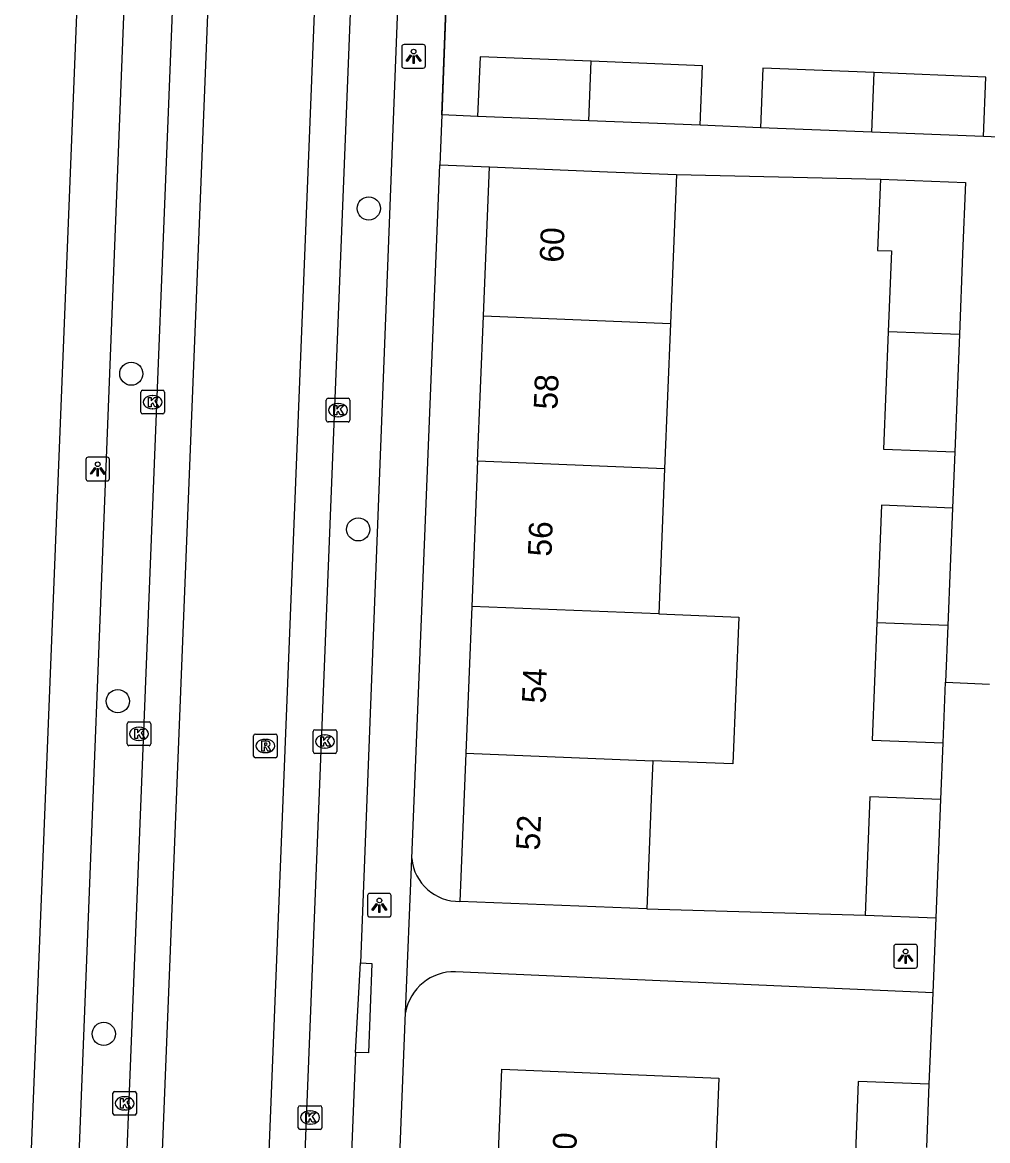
# Model space of a CAD drawing. Extents: x 161355 to 162026, y 386504 to 387459.
# Drawn here: x 161746.37 to 161787.16, y 387338.62 to 387385.89 of the extents above; entities that cross this region are included whole.
import ezdxf

# ---------------------------------------------------------------- set-up
doc = ezdxf.new("R2010")
doc.units = 0
for name, color, linetype in [('IMGEO_Boom', 7, 'Continuous'), ('IMGEO_Kolk', 7, 'Continuous'), ('IMGEO_Lichtpunt', 7, 'Continuous'), ('IMGEO_Muur', 7, 'Continuous'), ('IMGEO_Pand', 7, 'Continuous'), ('IMGEO_Pand_nummerreeks', 7, 'Continuous'), ('IMGEO_Rijbaan_lokaal_gesloten', 7, 'Continuous'), ('IMGEO_Rioolput', 7, 'Continuous'), ('IMGEO_Voetpad_open', 7, 'Continuous')]:
    doc.layers.add(name, color=color, linetype=linetype)

msp = doc.modelspace()

# ---------------------------------------------------------------- linework, layer by layer
at = {"layer": 'IMGEO_Boom'}
for centre in [(161761.009, 387378.023), (161750.971, 387371.04), (161760.562, 387364.46), (161750.403, 387357.198), (161749.81, 387343.136)]:
    msp.add_circle(centre, 0.489, dxfattribs=at)
at = {"layer": 'IMGEO_Kolk'}
for p, q in [((161751.375, 387369.413), (161751.375, 387370.265)), ((161751.45, 387370.339), (161752.302, 387370.339)), ((161752.376, 387370.265), (161752.376, 387369.413)), ((161751.863, 387370.119), (161751.888, 387370.119)), ((161759.213, 387369.072), (161759.213, 387369.924)), ((161759.288, 387369.998), (161760.14, 387369.998)), ((161759.701, 387369.778), (161759.726, 387369.778)), ((161760.214, 387369.924), (161760.214, 387369.072)), ((161752.302, 387369.339), (161751.45, 387369.339)), ((161751.886, 387369.559), (161751.861, 387369.559)), ((161759.724, 387369.218), (161759.699, 387369.218)), ((161760.14, 387368.998), (161759.288, 387368.998)), ((161750.797, 387355.392), (161750.797, 387356.244)), ((161750.872, 387356.318), (161751.724, 387356.318)), ((161751.285, 387356.098), (161751.31, 387356.098)), ((161751.798, 387356.244), (161751.798, 387355.392)), ((161758.731, 387355.992), (161759.583, 387355.992)), ((161751.308, 387355.538), (161751.283, 387355.538)), ((161758.656, 387355.066), (161758.656, 387355.918)), ((161759.144, 387355.772), (161759.169, 387355.772)), ((161759.657, 387355.918), (161759.657, 387355.066)), ((161751.724, 387355.318), (161750.872, 387355.318)), ((161759.167, 387355.212), (161759.142, 387355.212)), ((161759.583, 387354.992), (161758.731, 387354.992)), ((161750.191, 387339.774), (161750.191, 387340.626)), ((161750.266, 387340.7), (161751.118, 387340.7)), ((161750.679, 387340.48), (161750.704, 387340.48)), ((161751.192, 387340.626), (161751.192, 387339.774)), ((161750.702, 387339.92), (161750.677, 387339.92)), ((161758.029, 387339.172), (161758.029, 387340.024)), ((161758.104, 387340.098), (161758.956, 387340.098)), ((161759.03, 387340.024), (161759.03, 387339.172)), ((161751.118, 387339.7), (161750.266, 387339.7)), ((161758.517, 387339.878), (161758.542, 387339.878)), ((161758.956, 387339.098), (161758.104, 387339.098)), ((161758.54, 387339.318), (161758.515, 387339.318))]:
    msp.add_line(p, q, dxfattribs=at)
for points in [[(161751.375, 387369.413), (161751.375, 387370.265)], [(161751.45, 387370.339), (161752.302, 387370.339)], [(161752.376, 387370.265), (161752.376, 387369.413)], [(161751.696, 387370.039), (161751.819, 387370.039), (161751.819, 387369.888), (161751.949, 387370.039), (161752.113, 387370.039), (161751.967, 387369.888), (161752.12, 387369.639), (161751.968, 387369.639), (161751.883, 387369.803), (161751.819, 387369.736), (161751.819, 387369.639), (161751.696, 387369.639), (161751.696, 387370.039)], [(161759.213, 387369.072), (161759.213, 387369.924)], [(161759.288, 387369.998), (161760.14, 387369.998)], [(161759.534, 387369.698), (161759.657, 387369.698), (161759.657, 387369.547), (161759.787, 387369.698), (161759.951, 387369.698), (161759.805, 387369.547), (161759.958, 387369.298), (161759.806, 387369.298), (161759.721, 387369.462), (161759.657, 387369.395), (161759.657, 387369.298), (161759.534, 387369.298), (161759.534, 387369.698)], [(161760.214, 387369.924), (161760.214, 387369.072)], [(161752.302, 387369.339), (161751.45, 387369.339)], [(161760.14, 387368.998), (161759.288, 387368.998)], [(161750.797, 387355.392), (161750.797, 387356.244)], [(161750.872, 387356.318), (161751.724, 387356.318)], [(161751.118, 387356.018), (161751.241, 387356.018), (161751.241, 387355.867), (161751.371, 387356.018), (161751.535, 387356.018), (161751.389, 387355.867), (161751.542, 387355.618), (161751.39, 387355.618), (161751.305, 387355.782), (161751.241, 387355.715), (161751.241, 387355.618), (161751.118, 387355.618), (161751.118, 387356.018)], [(161751.798, 387356.244), (161751.798, 387355.392)], [(161758.731, 387355.992), (161759.583, 387355.992)], [(161758.656, 387355.066), (161758.656, 387355.918)], [(161758.977, 387355.692), (161759.1, 387355.692), (161759.1, 387355.541), (161759.23, 387355.692), (161759.394, 387355.692), (161759.248, 387355.541), (161759.401, 387355.292), (161759.249, 387355.292), (161759.164, 387355.456), (161759.1, 387355.389), (161759.1, 387355.292), (161758.977, 387355.292), (161758.977, 387355.692)], [(161759.657, 387355.918), (161759.657, 387355.066)], [(161751.724, 387355.318), (161750.872, 387355.318)], [(161759.583, 387354.992), (161758.731, 387354.992)], [(161750.191, 387339.774), (161750.191, 387340.626)], [(161750.266, 387340.7), (161751.118, 387340.7)], [(161750.512, 387340.4), (161750.635, 387340.4), (161750.635, 387340.249), (161750.765, 387340.4), (161750.929, 387340.4), (161750.783, 387340.249), (161750.936, 387340), (161750.784, 387340), (161750.699, 387340.164), (161750.635, 387340.097), (161750.635, 387340), (161750.512, 387340), (161750.512, 387340.4)], [(161751.192, 387340.626), (161751.192, 387339.774)], [(161758.029, 387339.172), (161758.029, 387340.024)], [(161758.104, 387340.098), (161758.956, 387340.098)], [(161759.03, 387340.024), (161759.03, 387339.172)], [(161751.118, 387339.7), (161750.266, 387339.7)], [(161758.35, 387339.798), (161758.473, 387339.798), (161758.473, 387339.647), (161758.603, 387339.798), (161758.767, 387339.798), (161758.621, 387339.647), (161758.774, 387339.398), (161758.622, 387339.398), (161758.537, 387339.562), (161758.473, 387339.495), (161758.473, 387339.398), (161758.35, 387339.398), (161758.35, 387339.798)], [(161758.956, 387339.098), (161758.104, 387339.098)]]:
    msp.add_lwpolyline(points, dxfattribs=at)
for centre, start, end in [((161751.452, 387370.263), 91.552, 178.448), ((161751.452, 387370.263), 91.552, 178.448), ((161752.3, 387370.263), 1.552, 88.448), ((161752.3, 387370.263), 1.552, 88.448), ((161759.29, 387369.922), 91.552, 178.448), ((161759.29, 387369.922), 91.552, 178.448), ((161760.138, 387369.922), 1.552, 88.448), ((161760.138, 387369.922), 1.552, 88.448), ((161751.452, 387369.415), 181.552, 268.448), ((161751.452, 387369.415), 181.552, 268.448), ((161752.3, 387369.415), 271.552, 358.448), ((161752.3, 387369.415), 271.552, 358.448), ((161759.29, 387369.074), 181.552, 268.448), ((161759.29, 387369.074), 181.552, 268.448), ((161760.138, 387369.074), 271.552, 358.448), ((161760.138, 387369.074), 271.552, 358.448), ((161750.874, 387356.242), 91.552, 178.448), ((161750.874, 387356.242), 91.552, 178.448), ((161751.722, 387356.242), 1.552, 88.448), ((161751.722, 387356.242), 1.552, 88.448), ((161758.733, 387355.916), 91.552, 178.448), ((161758.733, 387355.916), 91.552, 178.448), ((161759.581, 387355.916), 1.552, 88.448), ((161759.581, 387355.916), 1.552, 88.448), ((161750.874, 387355.394), 181.552, 268.448), ((161750.874, 387355.394), 181.552, 268.448), ((161751.722, 387355.394), 271.552, 358.448), ((161751.722, 387355.394), 271.552, 358.448), ((161758.733, 387355.068), 181.552, 268.448), ((161758.733, 387355.068), 181.552, 268.448), ((161759.581, 387355.068), 271.552, 358.448), ((161759.581, 387355.068), 271.552, 358.448), ((161750.268, 387340.624), 91.552, 178.448), ((161750.268, 387340.624), 91.552, 178.448), ((161751.116, 387340.624), 1.552, 88.448), ((161751.116, 387340.624), 1.552, 88.448), ((161758.106, 387340.022), 91.552, 178.448), ((161758.106, 387340.022), 91.552, 178.448), ((161758.954, 387340.022), 1.552, 88.448), ((161758.954, 387340.022), 1.552, 88.448), ((161750.268, 387339.776), 181.552, 268.448), ((161750.268, 387339.776), 181.552, 268.448), ((161751.116, 387339.776), 271.552, 358.448), ((161751.116, 387339.776), 271.552, 358.448), ((161758.106, 387339.174), 181.552, 268.448), ((161758.106, 387339.174), 181.552, 268.448), ((161758.954, 387339.174), 271.552, 358.448), ((161758.954, 387339.174), 271.552, 358.448)]:
    msp.add_arc(centre, 0.0765, start, end, dxfattribs=at)
for centre, major_axis, ratio, start_param, end_param in [((161751.862, 387369.839), (-0.387, 0.002), 0.722429, 4.712389, 7.853982), ((161751.887, 387369.839), (-0.39, 0.002), 0.717154, 1.570796, 4.712389), ((161759.7, 387369.498), (-0.387, 0.002), 0.722429, 4.712389, 7.853982), ((161759.725, 387369.498), (-0.39, 0.002), 0.717154, 1.570796, 4.712389), ((161751.284, 387355.818), (-0.387, 0.002), 0.722429, 4.712389, 7.853982), ((161751.309, 387355.818), (-0.39, 0.002), 0.717154, 1.570796, 4.712389), ((161759.143, 387355.492), (-0.387, 0.002), 0.722429, 4.712389, 7.853982), ((161759.168, 387355.492), (-0.39, 0.002), 0.717154, 1.570796, 4.712389), ((161750.678, 387340.2), (-0.387, 0.002), 0.722429, 4.712389, 7.853982), ((161750.703, 387340.2), (-0.39, 0.002), 0.717154, 1.570796, 4.712389), ((161758.516, 387339.598), (-0.387, 0.002), 0.722429, 4.712389, 7.853982), ((161758.541, 387339.598), (-0.39, 0.002), 0.717154, 1.570796, 4.712389)]:
    msp.add_ellipse(centre, major_axis=major_axis, ratio=ratio, start_param=start_param, end_param=end_param, dxfattribs=at)
at = {"layer": 'IMGEO_Lichtpunt'}
for p, q in [((161762.405, 387384.855), (161762.405, 387384.048)), ((161762.405, 387384.855), (161762.405, 387384.048)), ((161763.307, 387384.95), (161762.499, 387384.95)), ((161763.307, 387384.95), (161762.499, 387384.95)), ((161763.401, 387384.048), (161763.401, 387384.855)), ((161763.401, 387384.048), (161763.401, 387384.855)), ((161762.499, 387383.954), (161763.307, 387383.954)), ((161762.499, 387383.954), (161763.307, 387383.954)), ((161749.055, 387367.412), (161749.055, 387366.605)), ((161749.055, 387367.412), (161749.055, 387366.605)), ((161749.957, 387367.507), (161749.149, 387367.507)), ((161749.957, 387367.507), (161749.149, 387367.507)), ((161750.051, 387366.605), (161750.051, 387367.412)), ((161750.051, 387366.605), (161750.051, 387367.412)), ((161749.149, 387366.511), (161749.957, 387366.511)), ((161749.149, 387366.511), (161749.957, 387366.511)), ((161760.958, 387348.978), (161760.958, 387348.171)), ((161760.958, 387348.978), (161760.958, 387348.171)), ((161761.86, 387349.073), (161761.052, 387349.073)), ((161761.86, 387349.073), (161761.052, 387349.073)), ((161761.954, 387348.171), (161761.954, 387348.978)), ((161761.954, 387348.171), (161761.954, 387348.978)), ((161761.052, 387348.077), (161761.86, 387348.077)), ((161761.052, 387348.077), (161761.86, 387348.077)), ((161783.197, 387346.82), (161783.197, 387346.013)), ((161783.197, 387346.82), (161783.197, 387346.013)), ((161784.099, 387346.915), (161783.291, 387346.915)), ((161784.099, 387346.915), (161783.291, 387346.915)), ((161784.193, 387346.013), (161784.193, 387346.82)), ((161784.193, 387346.013), (161784.193, 387346.82)), ((161783.291, 387345.919), (161784.099, 387345.919)), ((161783.291, 387345.919), (161784.099, 387345.919))]:
    msp.add_line(p, q, dxfattribs=at)
for points in [[(161762.779, 387384.519), (161762.818, 387384.491), (161762.63, 387384.229), (161762.592, 387384.256), (161762.779, 387384.519)], [(161762.881, 387384.471), (161762.928, 387384.471), (161762.928, 387384.149), (161762.881, 387384.149), (161762.881, 387384.471)], [(161762.991, 387384.491), (161763.029, 387384.518), (161763.216, 387384.256), (161763.177, 387384.228), (161762.991, 387384.491)], [(161749.429, 387367.076), (161749.468, 387367.048), (161749.28, 387366.786), (161749.242, 387366.813), (161749.429, 387367.076)], [(161749.531, 387367.028), (161749.578, 387367.028), (161749.578, 387366.706), (161749.531, 387366.706), (161749.531, 387367.028)], [(161749.641, 387367.048), (161749.679, 387367.075), (161749.866, 387366.813), (161749.827, 387366.785), (161749.641, 387367.048)], [(161761.332, 387348.642), (161761.371, 387348.614), (161761.183, 387348.352), (161761.145, 387348.379), (161761.332, 387348.642)], [(161761.434, 387348.594), (161761.481, 387348.594), (161761.481, 387348.272), (161761.434, 387348.272), (161761.434, 387348.594)], [(161761.544, 387348.614), (161761.582, 387348.641), (161761.769, 387348.379), (161761.73, 387348.351), (161761.544, 387348.614)], [(161783.571, 387346.484), (161783.61, 387346.456), (161783.422, 387346.194), (161783.384, 387346.221), (161783.571, 387346.484)], [(161783.673, 387346.436), (161783.72, 387346.436), (161783.72, 387346.114), (161783.673, 387346.114), (161783.673, 387346.436)], [(161783.783, 387346.456), (161783.821, 387346.483), (161784.008, 387346.221), (161783.969, 387346.193), (161783.783, 387346.456)]]:
    msp.add_lwpolyline(points, dxfattribs=at)
for centre in [(161762.904, 387384.653), (161749.554, 387367.21), (161761.457, 387348.776), (161783.696, 387346.618)]:
    msp.add_circle(centre, 0.0994, dxfattribs=at)
for centre, start, end in [((161762.499, 387384.855), 90, 180), ((161762.499, 387384.855), 90, 180), ((161763.307, 387384.855), 0, 90), ((161763.307, 387384.855), 0, 90), ((161762.499, 387384.048), 180, 270), ((161762.499, 387384.048), 180, 270), ((161763.307, 387384.048), 270, 0), ((161763.307, 387384.048), 270, 360), ((161749.149, 387367.412), 90, 180), ((161749.149, 387367.412), 90, 180), ((161749.957, 387367.412), 0, 90), ((161749.957, 387367.412), 0, 90), ((161749.149, 387366.605), 180, 270), ((161749.149, 387366.605), 180, 270), ((161749.957, 387366.605), 270, 0), ((161749.957, 387366.605), 270, 360), ((161761.052, 387348.978), 90, 180), ((161761.052, 387348.978), 90, 180), ((161761.86, 387348.978), 0, 90), ((161761.86, 387348.978), 0, 90), ((161761.052, 387348.171), 180, 270), ((161761.052, 387348.171), 180, 270), ((161761.86, 387348.171), 270, 0), ((161761.86, 387348.171), 270, 360), ((161783.291, 387346.82), 90, 180), ((161783.291, 387346.82), 90, 180), ((161784.099, 387346.82), 0, 90), ((161784.099, 387346.82), 0, 90), ((161783.291, 387346.013), 180, 270), ((161783.291, 387346.013), 180, 270), ((161784.099, 387346.013), 270, 0), ((161784.099, 387346.013), 270, 360)]:
    msp.add_arc(centre, 0.0946, start, end, dxfattribs=at)
at = {"layer": 'IMGEO_Muur'}
msp.add_lwpolyline([(161764.482, 387392.051), (161764.091, 387381.953)], dxfattribs=at)
at = {"layer": 'IMGEO_Pand'}
for points in [[(161770.407, 387384.246), (161765.711, 387384.434), (161765.61, 387381.916)], [(161770.306, 387381.728), (161770.407, 387384.246)], [(161775.008, 387381.54), (161775.109, 387384.058), (161770.407, 387384.246)], [(161782.374, 387383.767), (161777.668, 387383.955), (161777.567, 387381.437)], [(161782.273, 387381.249), (161782.374, 387383.767)], [(161786.984, 387381.061), (161787.085, 387383.579), (161782.374, 387383.767)], [(161770.306, 387381.728), (161765.61, 387381.916)], [(161775.008, 387381.54), (161770.306, 387381.728)], [(161782.273, 387381.249), (161777.567, 387381.437)], [(161786.984, 387381.061), (161782.273, 387381.249)], [(161765.854, 387373.48), (161766.106, 387379.777)], [(161766.106, 387379.777), (161771.102, 387379.577), (161774.008, 387379.46)], [(161774.008, 387379.46), (161773.756, 387373.163)], [(161782.641, 387379.263), (161782.508, 387376.25), (161783.098, 387376.227), (161782.964, 387372.811)], [(161782.641, 387379.263), (161786.226, 387379.121), (161786.105, 387376.106), (161785.969, 387372.691)], [(161765.607, 387367.336), (161765.854, 387373.48)], [(161765.854, 387373.48), (161773.756, 387373.163)], [(161773.756, 387373.163), (161773.509, 387367.019)], [(161782.964, 387372.811), (161782.769, 387367.855), (161785.771, 387367.735)], [(161785.969, 387372.691), (161782.964, 387372.811)], [(161785.969, 387372.691), (161785.771, 387367.735)], [(161765.607, 387367.336), (161765.362, 387361.206)], [(161773.509, 387367.019), (161765.607, 387367.336)], [(161773.509, 387367.019), (161773.264, 387360.889)], [(161785.676, 387365.357), (161782.673, 387365.477), (161782.475, 387360.511)], [(161785.676, 387365.357), (161785.477, 387360.391)], [(161765.362, 387361.206), (161765.113, 387354.996)], [(161773.264, 387360.889), (161765.362, 387361.206)], [(161773.264, 387360.889), (161776.643, 387360.754), (161776.394, 387354.544), (161773.015, 387354.679)], [(161782.475, 387360.511), (161782.277, 387355.555), (161785.279, 387355.435)], [(161785.477, 387360.391), (161782.475, 387360.511)], [(161785.477, 387360.391), (161785.381, 387357.999)], [(161785.279, 387355.435), (161785.381, 387357.999)], [(161765.113, 387354.996), (161764.862, 387348.735)], [(161765.113, 387354.996), (161773.015, 387354.679)], [(161773.015, 387354.679), (161772.964, 387353.414), (161772.764, 387348.418)], [(161785.183, 387353.038), (161782.182, 387353.158), (161781.983, 387348.16)], [(161784.984, 387348.042), (161785.183, 387353.038)], [(161772.764, 387348.418), (161764.862, 387348.735)], [(161781.983, 387348.16), (161784.984, 387348.042)], [(161766.375, 387335.302), (161766.638, 387341.651), (161775.807, 387341.271), (161775.675, 387338.091), (161774.394, 387338.145), (161774.263, 387334.975)], [(161784.697, 387341.014), (161781.689, 387341.127), (161781.506, 387336.24), (161784.514, 387336.127)], [(161784.597, 387338.338), (161784.697, 387341.014)]]:
    msp.add_lwpolyline(points, dxfattribs=at)
at = {"layer": 'IMGEO_Rijbaan_lokaal_gesloten'}
for points in [[(161755.377, 387415.892), (161750.721, 387299.346), (161750.468, 387294.47)], [(161755.059, 387294.244), (161759.334, 387401.873), (161760.833, 387401.83)], [(161760.709, 387398.691), (161756.697, 387297.734), (161756.533, 387294.175)], [(161752.866, 387390.605), (161750.133, 387321.953)]]:
    msp.add_lwpolyline(points, dxfattribs=at)
at = {"layer": 'IMGEO_Rioolput'}
for p, q in [((161756.14, 387354.879), (161756.14, 387355.731)), ((161756.215, 387355.805), (161757.067, 387355.805)), ((161756.628, 387355.585), (161756.653, 387355.585)), ((161757.141, 387355.731), (161757.141, 387354.879)), ((161756.651, 387355.025), (161756.626, 387355.025)), ((161757.067, 387354.805), (161756.215, 387354.805))]:
    msp.add_line(p, q, dxfattribs=at)
for points in [[(161756.14, 387354.879), (161756.14, 387355.731)], [(161756.215, 387355.805), (161757.067, 387355.805)], [(161756.729, 387355.503), (161756.477, 387355.505), (161756.477, 387355.105)], [(161757.141, 387355.731), (161757.141, 387354.879)], [(161756.477, 387355.105), (161756.601, 387355.105), (161756.601, 387355.267), (161756.612, 387355.267)], [(161756.655, 387355.424), (161756.601, 387355.424), (161756.601, 387355.343)], [(161756.601, 387355.343), (161756.653, 387355.343)], [(161756.659, 387355.238), (161756.73, 387355.105), (161756.87, 387355.105), (161756.805, 387355.231)], [(161757.067, 387354.805), (161756.215, 387354.805)]]:
    msp.add_lwpolyline(points, dxfattribs=at)
for centre, radius, start, end in [((161756.217, 387355.729), 0.0765, 91.552, 178.448), ((161756.217, 387355.729), 0.0765, 91.552, 178.448), ((161756.728, 387355.393), 0.109, 350.3612, 89.416), ((161757.065, 387355.729), 0.0765, 1.552, 88.448), ((161757.065, 387355.729), 0.0765, 1.552, 88.448), ((161756.611, 387355.214), 0.0533, 26.0293, 88.6989), ((161756.637, 387355.532), 0.19, 274.7715, 282.9687), ((161756.661, 387355.328), 0.0964, 77.0061, 93.1865), ((161756.675, 387355.385), 0.0378, 276.6634, 79.6772), ((161756.726, 387355.393), 0.112, 277.5842, 350.9817), ((161756.71, 387355.178), 0.108, 29.5134, 73.7905), ((161756.217, 387354.881), 0.0765, 181.552, 268.448), ((161756.217, 387354.881), 0.0765, 181.552, 268.448), ((161757.065, 387354.881), 0.0765, 271.552, 358.448), ((161757.065, 387354.881), 0.0765, 271.552, 358.448)]:
    msp.add_arc(centre, radius, start, end, dxfattribs=at)
for centre, major_axis, ratio, start_param, end_param in [((161756.627, 387355.305), (-0.387, 0.002), 0.722429, 4.712389, 7.853982), ((161756.652, 387355.305), (-0.39, 0.002), 0.717154, 1.570796, 4.712389)]:
    msp.add_ellipse(centre, major_axis=major_axis, ratio=ratio, start_param=start_param, end_param=end_param, dxfattribs=at)
at = {"layer": 'IMGEO_Voetpad_open'}
for points in [[(161762.563, 387395.219), (161760.657, 387346.133)], [(161746.092, 387321.697), (161748.96, 387393.639)], [(161764.092, 387381.976), (161764.482, 387392.051)], [(161748.279, 387325.439), (161750.718, 387387.588)], [(161764.092, 387381.976), (161764.007, 387379.868)], [(161765.61, 387381.916), (161764.092, 387381.976)], [(161777.567, 387381.437), (161775.008, 387381.54)], [(161789.559, 387380.958), (161786.984, 387381.061)], [(161762.824, 387350.546), (161764.007, 387379.868)], [(161764.007, 387379.868), (161766.106, 387379.777)], [(161774.008, 387379.46), (161782.641, 387379.263)], [(161785.771, 387367.735), (161785.676, 387365.357)], [(161785.381, 387357.999), (161787.241, 387357.924)], [(161785.183, 387353.038), (161785.279, 387355.435)], [(161762.563, 387344.045), (161762.824, 387350.546)], [(161772.764, 387348.418), (161781.983, 387348.16)], [(161784.855, 387344.878), (161784.984, 387348.042)], [(161760.657, 387346.133), (161761.145, 387346.108), (161760.997, 387342.33), (161760.443, 387342.344)], [(161760.443, 387342.344), (161760.657, 387346.133)], [(161784.855, 387344.878), (161764.675, 387345.762)], [(161784.697, 387341.014), (161784.855, 387344.878)], [(161760.49, 387291.587), (161762.563, 387344.045)], [(161760.443, 387342.344), (161758.699, 387298.261), (161758.651, 387297.287)]]:
    msp.add_lwpolyline(points, dxfattribs=at)
for centre, radius, start, end in [((161764.831, 387350.752), 2.018, 185.8688, 270.8816), ((161764.618, 387343.675), 2.088, 88.4399, 169.7805)]:
    msp.add_arc(centre, radius, start, end, dxfattribs=at)

# ---------------------------------------------------------------- texts
at = {"layer": 'IMGEO_Pand_nummerreeks'}
for s, rotation, p in [('60', 87.7051, (161769.225, 387375.719)), ('58', 87.7051, (161768.976, 387369.51)), ('56', 87.7026, (161768.728, 387363.298)), ('54', 87.7026, (161768.479, 387357.089)), ('52', 87.7051, (161768.23, 387350.879)), ('50', 87.6255, (161769.748, 387337.463))]:
    msp.add_text(s, height=1, rotation=rotation, dxfattribs=at).set_placement(p)

doc.saveas('drawing.dxf')
